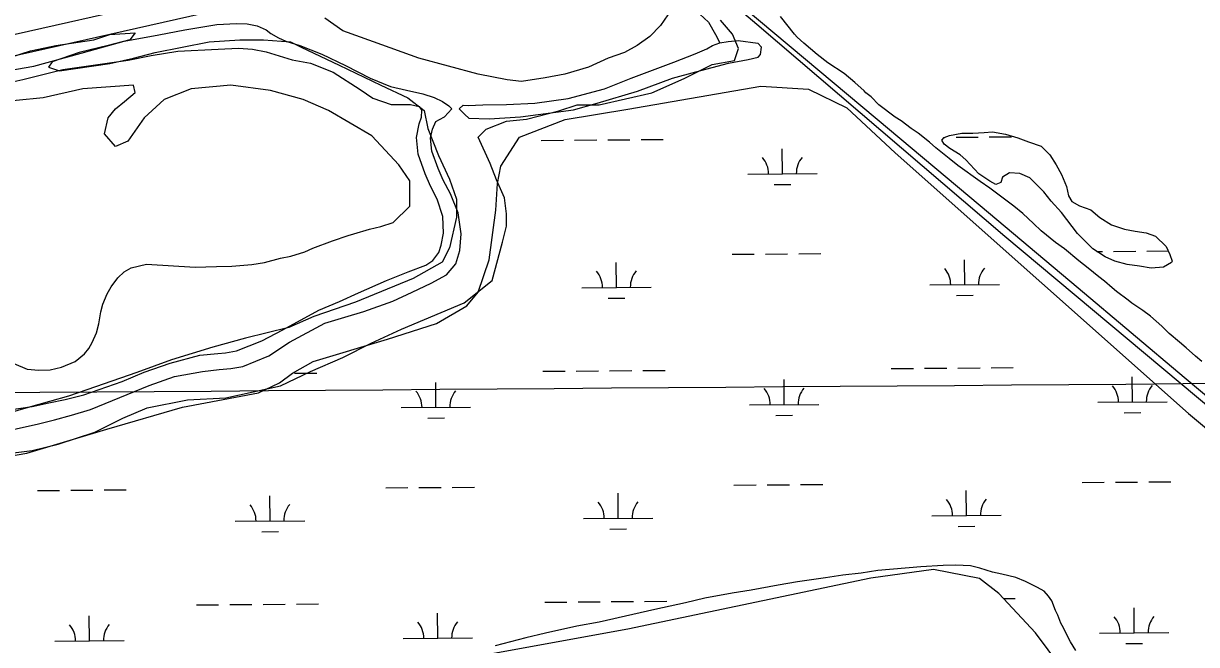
# Model space of a CAD drawing. Extents: x 3540316 to 3578335, y 553172 to 578787.
# Drawn here: x 3555162 to 3556853, y 564350 to 565245 of the extents above; entities that cross this region are included whole.
import ezdxf

# ---------------------------------------------------------------- set-up
doc = ezdxf.new("R2010")
doc.units = 0
for name, color, linetype in [('V-GRID-MAJR', 7, 'Continuous'), ('V-RAIL-TRAK', 7, 'Continuous'), ('V-ROAD-CNTR', 7, 'Continuous'), ('V-SITE-VEGE', 7, 'Continuous'), ('V-TOPO-SHOR', 7, 'Continuous'), ('V-WETL-SWMP', 7, 'Continuous')]:
    doc.layers.add(name, color=color, linetype=linetype)

msp = doc.modelspace()

# ---------------------------------------------------------------- linework, layer by layer
at = {"layer": 'V-GRID-MAJR'}
msp.add_spline([(3544475.4, 564634.2), (3549748.1, 564672.9), (3555020.8, 564712.4), (3560293.6, 564752.7), (3565566.3, 564793.7), (3570839, 564835.5), (3576111.7, 564878.1)], degree=3, dxfattribs=at)
at = {"layer": 'V-RAIL-TRAK'}
msp.add_lwpolyline([(3555122.2, 566169.6), (3555274.2, 566042.1), (3555305, 566016.3), (3555425.9, 565916.7), (3555549.9, 565812.3), (3555692.9, 565691.9), (3555859.2, 565553.6), (3555990.2, 565443.3), (3556133.1, 565324.9), (3556265.5, 565213.2), (3556392.5, 565107.3), (3556540.9, 564983), (3556682.3, 564864), (3556834.7, 564735.4), (3556984.6, 564610.1), (3557124.5, 564493.6), (3557262, 564378), (3557391, 564270.2)], dxfattribs=at)
at = {"layer": 'V-ROAD-CNTR'}
for points in [[(3554827.2, 565157.2), (3555660.1, 565344.7)], [(3554833.7, 565128), (3555666.7, 565315.4)]]:
    msp.add_lwpolyline(points, dxfattribs=at)
at = {"layer": 'V-SITE-VEGE'}
for points in [[(3556064.7, 565375.2), (3556218.9, 565244.2), (3556576.7, 564938.5), (3556879.3, 564685.3)], [(3556090.8, 565257.7), (3556080.4, 565242.1), (3556064.8, 565226.5), (3556046.6, 565213.4), (3556028.4, 565203), (3556005, 565195.2), (3555976.3, 565182.2), (3555942.5, 565171.8), (3555913.9, 565166.6), (3555880, 565161.4), (3555859.2, 565164), (3555817.6, 565171.8), (3555731.7, 565195.2), (3555666.6, 565218.7), (3555622.4, 565234.3), (3555596.4, 565252.5)], [(3556711.8, 564880), (3556696.4, 564892.7), (3556683.3, 564903.1), (3556662.5, 564920.3), (3556649.4, 564929.3), (3556628.7, 564946.5), (3556617.9, 564957), (3556602.4, 564971.2), (3556589.4, 564981.7), (3556554.7, 565007.8), (3556540.9, 565017.5), (3556508.6, 565040.6), (3556496.3, 565050.3), (3556477.1, 565066), (3556467.8, 565074.2), (3556451.7, 565086.9), (3556441.7, 565093.6), (3556427.1, 565104.8), (3556418.6, 565110), (3556394.8, 565127.9), (3556384, 565139.2), (3556381.7, 565140.7), (3556376.3, 565145.2), (3556373.9, 565148.2), (3556360.1, 565160.1), (3556344.7, 565172.8), (3556321.6, 565188.5), (3556306.2, 565200.4), (3556287, 565216.9), (3556277, 565225.1), (3556273.1, 565229.6), (3556253, 565255.2)], [(3555127.9, 564624.2), (3555174.5, 564630), (3555212.3, 564638.7), (3555264.7, 564656.2), (3555305.4, 564676.6), (3555340.3, 564691.1), (3555398.5, 564702.8), (3555453.8, 564705.7), (3555532.3, 564723.1), (3555576, 564743.5), (3555622.5, 564763.9), (3555663.2, 564784.3), (3555706.9, 564804.6), (3555797, 564842.5), (3555837.8, 564874.5), (3555852.3, 564929.8), (3555858.1, 564953.1), (3555858.1, 564970.6), (3555855.2, 564993.8), (3555843.6, 565020), (3555834.9, 565043.3), (3555817.4, 565081.2), (3555829.1, 565092.8), (3555858.1, 565104.5), (3555887.2, 565107.4), (3555933.8, 565119), (3555960, 565127.7), (3555992, 565127.7), (3556067.6, 565145.2), (3556114.1, 565165.6), (3556154.9, 565186), (3556186.9, 565191.8), (3556192.7, 565209.2), (3556184, 565229.6), (3556166.5, 565250)], [(3555114.9, 565187.4), (3555172.2, 565205.6), (3555208.6, 565213.4), (3555263.3, 565221.3), (3555286.7, 565229.1), (3555323.1, 565231.7), (3555315.3, 565221.3), (3555284.1, 565213.4), (3555242.4, 565203), (3555203.4, 565190), (3555198.2, 565182.2), (3555213.8, 565177), (3555286.7, 565187.4), (3555320.5, 565195.2), (3555351.7, 565203), (3555429.8, 565218.7), (3555474.1, 565221.3), (3555507.9, 565221.3), (3555546.9, 565218.7), (3555562.5, 565210.8), (3555617.2, 565184.8), (3555677.1, 565156.2), (3555716.1, 565137.9), (3555739.5, 565119.7), (3555744.7, 565093.7), (3555760.3, 565054.6), (3555775.9, 565020.8), (3555786.4, 564992.1), (3555786.4, 564966.1), (3555775.9, 564921.8), (3555765.5, 564901), (3555723.9, 564877.5), (3555640.6, 564843.7), (3555580.8, 564822.9), (3555544.3, 564807.2), (3555481.9, 564791.6)], [(3555148.4, 564755), (3555167.6, 564747.1), (3555184.2, 564745.4), (3555200.7, 564745.8), (3555216.8, 564750.1), (3555236.7, 564758.2), (3555250, 564769.2), (3555256.2, 564776.8), (3555261.2, 564785.6), (3555267.4, 564799.4), (3555270.8, 564812.1), (3555273.7, 564829.7), (3555276.5, 564840.7), (3555282.7, 564855.6), (3555288.3, 564865.5), (3555298.3, 564878.7), (3555307.2, 564887.4), (3555317.2, 564892.9), (3555339.3, 564898.2), (3555409.4, 564893.8), (3555440.3, 564894.7), (3555462.4, 564895.6), (3555491.1, 564897.6), (3555509.4, 564900.8), (3555532.6, 564906.7), (3555547.5, 564909.9), (3555567.5, 564915.8), (3555579.1, 564921.3), (3555607.3, 564932.1), (3555630, 564939.6), (3555638.3, 564941.8), (3555661, 564948.8), (3555677, 564952.5), (3555694.7, 564958.5), (3555718.7, 564981.7), (3555718.7, 564999.9), (3555718.7, 565018.2), (3555703.1, 565041.6), (3555664, 565083.3), (3555632.8, 565101.5), (3555601.6, 565119.7), (3555565.1, 565135.3), (3555518.3, 565148.3), (3555461, 565156.2), (3555403.8, 565151), (3555364.8, 565135.3), (3555336.1, 565109.3), (3555312.7, 565075.4), (3555294.5, 565067.6), (3555278.9, 565085.9), (3555284.1, 565109.3), (3555294.5, 565122.3), (3555307.5, 565132.7), (3555323.1, 565145.7), (3555320.5, 565156.2), (3555247.6, 565151), (3555190.4, 565137.9), (3555112.3, 565130.1)], [(3556860.4, 564758.1), (3556851.1, 564765.6), (3556838, 564777.6), (3556828, 564785.8), (3556813.4, 564798.5), (3556802.6, 564809), (3556786.4, 564823.2), (3556775.6, 564831.5), (3556759.5, 564841.9), (3556754.1, 564846.4), (3556737.2, 564859), (3556731, 564864.3), (3556720.2, 564874), (3556711.8, 564880)], [(3555481.9, 564791.6), (3555435, 564778.6), (3555375.2, 564760.4), (3555325.7, 564742.1), (3555265.9, 564721.3), (3555226.8, 564708.3), (3555172.2, 564692.7), (3555135.7, 564682.2), (3555052.5, 564682.2), (3555003, 564692.7), (3554966.6, 564703.1), (3554909.3, 564716.1), (3554870.3, 564710.9), (3554815.6, 564695.3), (3554776.6, 564682.2), (3554727.1, 564671.8), (3554638.7, 564664), (3554552.8, 564656.2), (3554435.6, 564642.3)], [(3556678.8, 564341.7), (3556671.2, 564353.9), (3556666.3, 564363.3), (3556660.8, 564374.4), (3556657, 564381), (3556652.7, 564392.6), (3556649.4, 564399.3), (3556644, 564413.1), (3556639.6, 564419.8), (3556633.1, 564427), (3556623.7, 564432.6), (3556606.1, 564441), (3556592.4, 564446.6), (3556572, 564451.8), (3556558.8, 564454.6), (3556540.6, 564460.3), (3556526.8, 564463.7), (3556505.8, 564464.4), (3556487.6, 564464), (3556455.6, 564462), (3556393.2, 564457), (3556369.4, 564453.3), (3556342.9, 564450.2), (3556318, 564446.5), (3556277.7, 564440.7), (3556250, 564436), (3556210.8, 564428.5), (3556183.7, 564424.3), (3556143.9, 564416.9), (3556116.2, 564410.5), (3556072, 564400.9), (3556040.5, 564393.4), (3555991.8, 564382.7), (3555959.8, 564376.9), (3555914.4, 564366.7), (3555886.2, 564359.7), (3555842, 564348.5)]]:
    msp.add_lwpolyline(points, dxfattribs=at)
at = {"layer": 'V-TOPO-SHOR'}
for points in [[(3555916.1, 565453.2), (3555949.6, 565425.5), (3555985.1, 565393.4), (3556012.3, 565367.1), (3556042.3, 565343.2), (3556070.9, 565316.3), (3556095, 565293.8), (3556114.3, 565273.7), (3556136.9, 565258.4), (3556149.2, 565246.9), (3556159.7, 565229.1), (3556165.8, 565217.3)], [(3555115.6, 565172.9), (3555177, 565183.6), (3555245.1, 565202.1), (3555307.4, 565219.6), (3555357, 565228.7), (3555394.5, 565236), (3555440.8, 565243.6), (3555469.1, 565244.9), (3555484.7, 565244.7), (3555499, 565241.5), (3555511.7, 565235.8), (3555518.6, 565230.5), (3555529.5, 565224.3), (3555540.3, 565219.6), (3555560.4, 565213.5), (3555592.3, 565200.8), (3555626.3, 565184.7), (3555661.7, 565166.2), (3555691.2, 565154.4), (3555714.2, 565148.9), (3555737.7, 565143.8), (3555753.9, 565138.2), (3555766.2, 565132.5), (3555775.1, 565126.3), (3555779.4, 565122.3)], [(3555789.8, 565121.9), (3555795.7, 565127.3), (3555803.2, 565126.9), (3555824.1, 565127.7), (3555858.2, 565128.2), (3555899, 565130.3), (3555947.1, 565136.8), (3555999.4, 565150.7), (3556038.1, 565166.3), (3556099.5, 565189.1), (3556130, 565201.2), (3556146.9, 565208.3), (3556155.1, 565213.3), (3556165.8, 565217.3), (3556177.9, 565218.9), (3556192, 565220.6), (3556220.3, 565216.8), (3556225.7, 565210.9)], [(3555029.5, 565149.2), (3555035.5, 565143.9), (3555055, 565142.2), (3555104.7, 565151.8), (3555161.2, 565164.3), (3555218.6, 565178.8), (3555269.3, 565185.9), (3555313.1, 565192.4), (3555346.2, 565198.7), (3555384.7, 565205.1), (3555442.8, 565207.9), (3555472.1, 565209.3), (3555492.1, 565208.2), (3555511.7, 565204), (3555549.5, 565192.9), (3555575.9, 565187.9), (3555608.3, 565174.7), (3555647.3, 565149.9), (3555665.5, 565137.4), (3555692, 565128.5), (3555719.9, 565128.4), (3555732.6, 565125.2), (3555736.1, 565119.9)], [(3555789.8, 565121.9), (3555798.1, 565113.7), (3555804, 565108.5), (3555833.2, 565107.9), (3555878.4, 565110.5), (3555954.6, 565120.4), (3555989, 565130.1), (3556047.1, 565147.5), (3556097.4, 565166.2), (3556130.9, 565175.5), (3556178.4, 565187.8), (3556206.5, 565193.1), (3556221, 565196.7), (3556224.4, 565200.2), (3556225.7, 565210.9)], [(3555141.9, 564688.4), (3555174.6, 564693.3), (3555198.5, 564698.5), (3555222.4, 564703.2), (3555249.2, 564710), (3555304.2, 564729.4), (3555335.8, 564742.5), (3555373.7, 564755.8), (3555416.1, 564767.2), (3555442.4, 564769.5), (3555453.2, 564770.6), (3555469.3, 564773.3), (3555505.7, 564788), (3555535.8, 564803.6), (3555587.7, 564831.8), (3555617.4, 564844.4), (3555645.1, 564857), (3555685.4, 564874.7), (3555716.5, 564887.4), (3555741.8, 564896.6), (3555752, 564903.6), (3555760.6, 564914.9), (3555763.9, 564925.7), (3555767.5, 564942.9), (3555766.7, 564966.9), (3555758.5, 564991.7), (3555748.5, 565010.6), (3555740.9, 565028.6), (3555730.7, 565056.8), (3555728.4, 565080.7), (3555732.5, 565100.3), (3555735.8, 565110.2), (3555736.1, 565119.9)], [(3555751.7, 565092.9), (3555756.4, 565103.7), (3555761.7, 565106.9), (3555769, 565110.7), (3555779.4, 565122.3)], [(3555149, 564660.5), (3555181.8, 564667.5), (3555206.6, 564673.8), (3555231.3, 564680.5), (3555258.5, 564689.1), (3555311.5, 564710.4), (3555343, 564723.6), (3555379.7, 564736.4), (3555420.2, 564743.7), (3555444, 564746.3), (3555460.8, 564748.1), (3555478.3, 564750.8), (3555515.8, 564766.1), (3555545.3, 564785.7), (3555596.6, 564813.4), (3555625.2, 564821.9), (3555652.5, 564830.2), (3555694.5, 564844.8), (3555722.5, 564857.7), (3555749.8, 564871), (3555771.6, 564882.9), (3555785.4, 564898.8), (3555790.9, 564917.8), (3555792.8, 564942.2), (3555788.8, 564972.4), (3555777.3, 564999.7), (3555766.8, 565019.3), (3555759.8, 565036), (3555750.6, 565061.3), (3555748.9, 565079.6), (3555751.7, 565092.9)]]:
    msp.add_lwpolyline(points, dxfattribs=at)
at = {"layer": 'V-WETL-SWMP'}
for p, q in [((3555908.2, 565076.6), (3555940.2, 565076.8)), ((3555956.2, 565077), (3555988.2, 565077.2)), ((3556004.2, 565077.3), (3556036.2, 565077.6)), ((3556052.2, 565077.7), (3556084.2, 565077.9)), ((3556489.7, 565081), (3556490.1, 565081)), ((3556506.1, 565081.1), (3556538.1, 565081.4)), ((3556554.1, 565081.5), (3556586.1, 565081.7)), ((3556255.9, 565028.5), (3556255.6, 565064.5)), ((3556205.9, 565028.1), (3556305.9, 565028.9)), ((3556244, 565013), (3556268, 565013.2)), ((3556709.2, 564916.5), (3556717.2, 564916.6)), ((3556733.2, 564916.7), (3556765.2, 564916.9)), ((3556781.2, 564917.1), (3556812, 564917.3)), ((3556016.7, 564864.8), (3556016.4, 564900.8)), ((3556183.4, 564912.5), (3556215.4, 564912.8)), ((3556231.4, 564912.9), (3556263.4, 564913.2)), ((3556279.4, 564913.3), (3556311.4, 564913.5)), ((3556518.6, 564868.7), (3556518.3, 564904.7)), ((3555966.7, 564864.4), (3556066.7, 564865.2)), ((3556468.6, 564868.3), (3556568.6, 564869.1)), ((3556004.8, 564849.3), (3556028.8, 564849.5)), ((3556506.7, 564853.2), (3556530.7, 564853.4)), ((3556412.7, 564747.8), (3556444.7, 564748)), ((3556460.7, 564748.2), (3556492.7, 564748.4)), ((3556508.7, 564748.5), (3556540.7, 564748.8)), ((3556556.7, 564748.9), (3556588.7, 564749.2)), ((3555552.9, 564741.2), (3555584.9, 564741.4)), ((3555910.8, 564743.9), (3555942.8, 564744.2)), ((3555958.8, 564744.3), (3555990.8, 564744.5)), ((3556006.8, 564744.7), (3556038.8, 564744.9)), ((3556054.8, 564745), (3556086.8, 564745.3)), ((3556258.5, 564695.9), (3556258.2, 564731.9)), ((3556760.4, 564699.7), (3556760.1, 564735.7)), ((3555756.6, 564692), (3555756.3, 564728)), ((3556208.5, 564695.5), (3556308.5, 564696.3)), ((3556710.4, 564699.3), (3556810.4, 564700.1)), ((3555706.6, 564691.6), (3555806.6, 564692.4)), ((3556246.6, 564680.3), (3556270.6, 564680.5)), ((3556748.5, 564684.2), (3556772.5, 564684.4)), ((3555744.7, 564676.5), (3555768.7, 564676.7)), ((3555732.1, 564576.4), (3555764.1, 564576.6)), ((3555780.1, 564576.7), (3555812.1, 564577)), ((3556186, 564579.9), (3556218, 564580.1)), ((3556234, 564580.2), (3556266, 564580.5)), ((3556282, 564580.6), (3556314, 564580.9)), ((3556687.8, 564583.7), (3556719.8, 564584)), ((3556735.8, 564584.1), (3556767.8, 564584.4)), ((3556783.8, 564584.5), (3556815.8, 564584.7)), ((3555182.2, 564572.1), (3555214.2, 564572.4)), ((3555230.2, 564572.5), (3555262.2, 564572.8)), ((3555278.2, 564572.9), (3555310.2, 564573.1)), ((3555517.4, 564528.3), (3555517.1, 564564.3)), ((3555684.1, 564576), (3555716.1, 564576.3)), ((3556019.3, 564532.2), (3556019, 564568.2)), ((3556521.1, 564536), (3556520.9, 564572)), ((3555467.4, 564527.9), (3555567.4, 564528.7)), ((3555969.3, 564531.8), (3556069.3, 564532.5)), ((3556471.1, 564535.6), (3556571.1, 564536.4)), ((3555505.5, 564512.8), (3555529.5, 564512.9)), ((3556007.4, 564516.6), (3556031.4, 564516.8)), ((3556509.3, 564520.5), (3556533.3, 564520.7)), ((3555411.4, 564407.4), (3555443.4, 564407.6)), ((3555459.4, 564407.8), (3555491.4, 564408)), ((3555507.4, 564408.1), (3555539.4, 564408.4)), ((3555555.4, 564408.5), (3555587.4, 564408.8)), ((3555913.3, 564411.3), (3555945.3, 564411.5)), ((3555961.3, 564411.6), (3555993.3, 564411.9)), ((3556009.3, 564412), (3556041.3, 564412.3)), ((3556057.3, 564412.4), (3556089.3, 564412.6)), ((3556574.8, 564416.4), (3556591.2, 564416.5)), ((3555257.3, 564355.5), (3555257, 564391.5)), ((3555759.1, 564359.3), (3555758.9, 564395.3)), ((3556762.9, 564367.1), (3556762.7, 564403.1)), ((3555709.1, 564358.9), (3555809.1, 564359.7)), ((3556712.9, 564366.7), (3556812.9, 564367.5)), ((3555207.3, 564355.1), (3555307.2, 564355.9)), ((3556751, 564351.5), (3556775, 564351.7))]:
    msp.add_line(p, q, dxfattribs=at)
for points in [[(3555027.4, 564601.9), (3555167.1, 564625.9), (3555282, 564660.5), (3555391.3, 564692.3), (3555500.9, 564713.1), (3555530.9, 564727.3), (3555549.9, 564741.3), (3555579.8, 564758.2), (3555686.5, 564790), (3555757.5, 564813), (3555801.1, 564838.3), (3555817.3, 564857.8), (3555833.1, 564904.7), (3555843, 564976.2), (3555845.2, 565014.7), (3555850.3, 565039.5), (3555877.2, 565081.1), (3555942.7, 565106.8), (3556033.1, 565121.8), (3556224.8, 565154.8), (3556293.6, 565150.3), (3556348.9, 565123.7), (3556418.5, 565058.8), (3556841.3, 564683.3), (3557233.3, 564356.7)], [(3556657.2, 564318.1), (3556620.8, 564367), (3556567.8, 564423.9), (3556540, 564445.5), (3556473.9, 564458.2), (3556383.5, 564445.9), (3556033.1, 564372.2), (3555258, 564231.8)]]:
    msp.add_lwpolyline(points, dxfattribs=at)
msp.add_lwpolyline([(3556520.3, 565048.5), (3556511.9, 565055.7), (3556497.2, 565064.8), (3556488.8, 565071), (3556485.8, 565076.8), (3556489.1, 565080.8), (3556496.9, 565083.8), (3556514.4, 565087), (3556530.5, 565087.2), (3556546.6, 565088), (3556558.8, 565089.1), (3556577.4, 565085.5), (3556595.1, 565080.4), (3556610.8, 565074.7), (3556628.9, 565068.2), (3556641.3, 565055.6), (3556650.3, 565041.6), (3556658.3, 565027.6), (3556665.4, 565010.1), (3556668, 564996.5), (3556673, 564988.7), (3556684.3, 564982.5), (3556700.5, 564976.4), (3556713.4, 564965.4), (3556730.2, 564954.9), (3556748.8, 564948.8), (3556764.5, 564945.6), (3556780.1, 564943.4), (3556793.4, 564938.7), (3556809.2, 564923.8), (3556814.3, 564912.2), (3556817.8, 564902.5), (3556816.9, 564900.5), (3556805.2, 564894), (3556787.2, 564892.7), (3556770.6, 564895.4), (3556753, 564897.6), (3556734.8, 564902.7), (3556721.1, 564908.9), (3556703.3, 564920.3), (3556690.9, 564932.8), (3556681, 564942.5), (3556658.1, 564972.9), (3556643.3, 564988.8), (3556632.8, 565002.3), (3556612.5, 565022.5), (3556598.2, 565028.7), (3556583.1, 565029.9), (3556572.9, 565023.4), (3556570.6, 565016), (3556563.3, 565013), (3556555, 565017.8), (3556539.2, 565028.3)], close=True, dxfattribs=at)
for centre, start, end in [((3556200.7, 565028.6), 359.6699, 41.2135), ((3556311.1, 565029.4), 139.6698, 181.2135), ((3555961.4, 564864.9), 359.6699, 41.2135), ((3556071.9, 564865.7), 139.6698, 181.2135), ((3556463.3, 564868.7), 359.6699, 41.2135), ((3556573.8, 564869.6), 139.6698, 181.2135), ((3555701.3, 564692), 359.6699, 41.2135), ((3555811.8, 564692.9), 139.6698, 181.2135), ((3556203.2, 564695.9), 359.6699, 41.2135), ((3556313.7, 564696.8), 139.6698, 181.2135), ((3556705.1, 564699.8), 359.6699, 41.2135), ((3556815.6, 564700.6), 139.6698, 181.2135), ((3556576.4, 564536.9), 139.6698, 181.2135), ((3555462.1, 564528.3), 359.6699, 41.2135), ((3555572.6, 564529.2), 139.6698, 181.2135), ((3555964, 564532.2), 359.6699, 41.2135), ((3556074.5, 564533.1), 139.6698, 181.2135), ((3556465.9, 564536.1), 359.6699, 41.2135), ((3556818.2, 564368), 139.6698, 181.2135), ((3555202, 564355.5), 359.6699, 41.2135), ((3555312.5, 564356.4), 139.6698, 181.2135), ((3555703.9, 564359.4), 359.6699, 41.2135), ((3555814.4, 564360.2), 139.6698, 181.2135), ((3556707.7, 564367.1), 359.6699, 41.2135)]:
    msp.add_arc(centre, 35.2, start, end, dxfattribs=at)

doc.saveas('drawing.dxf')
